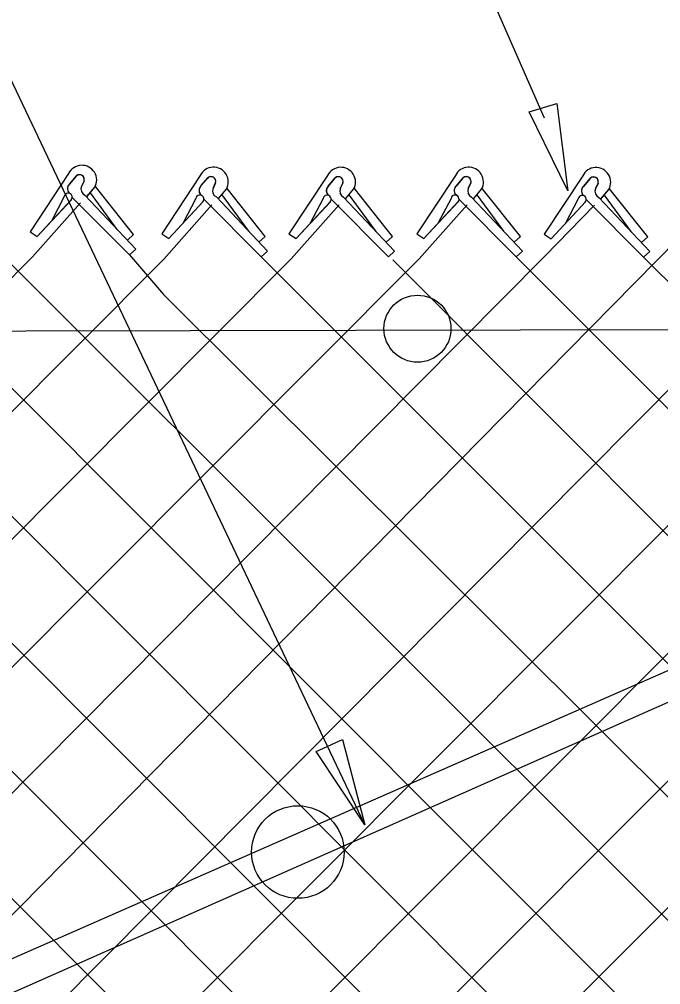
# Model space of a CAD drawing. Extents: x 0 to 2.85, y -0.1 to 1.83.
# Drawn here: x 1.238 to 1.2785, y 1.3511 to 1.4121 of the extents above; entities that cross this region are included whole.
import ezdxf

# ---------------------------------------------------------------- set-up
doc = ezdxf.new("R2010")
doc.units = 0
for name, color, linetype in [('CT_Dimensions', 7, 'Continuous'), ('sb_Chainlink Fence', 7, 'Continuous'), ('sb_Existing Structural Steel', 7, 'Continuous')]:
    doc.layers.add(name, color=color, linetype=linetype)

msp = doc.modelspace()

# ---------------------------------------------------------------- linework, layer by layer
at = {"layer": 'CT_Dimensions'}
for p, q in [((1.2712013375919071, 1.4058941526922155), (1.2168481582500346, 1.5296944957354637)), ((1.2598190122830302, 1.3611776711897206), (1.1955985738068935, 1.4963755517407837))]:
    msp.add_line(p, q, dxfattribs=at)
for points in [[(1.2719759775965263, 1.4068243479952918), (1.2726700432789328, 1.4012953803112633), (1.2702203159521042, 1.4063003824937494)], [(1.2584172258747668, 1.3665611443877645), (1.2598303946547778, 1.3611709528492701), (1.2567454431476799, 1.3658114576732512)]]:
    msp.add_lwpolyline(points, close=True, dxfattribs=at)
at = {"layer": 'sb_Chainlink Fence'}
for p, q in [((1.2410812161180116, 1.4023883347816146), (1.238644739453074, 1.398699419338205)), ((1.2411288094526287, 1.4017195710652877), (1.2415739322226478, 1.4022466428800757)), ((1.2415328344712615, 1.4022033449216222), (1.2411288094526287, 1.4017195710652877)), ((1.2494084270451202, 1.4022685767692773), (1.246971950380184, 1.398579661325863)), ((1.2494560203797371, 1.4015998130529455), (1.2499011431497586, 1.4021268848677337)), ((1.257461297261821, 1.4022628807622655), (1.2550248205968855, 1.3985739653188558)), ((1.2575088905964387, 1.4015941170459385), (1.2579540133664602, 1.4021211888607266)), ((1.2655539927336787, 1.4022657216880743), (1.2631175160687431, 1.3985768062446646)), ((1.2656015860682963, 1.4015969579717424), (1.2660467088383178, 1.4021240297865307)), ((1.2736074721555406, 1.4022453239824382), (1.271170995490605, 1.3985564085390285)), ((1.2736550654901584, 1.4015765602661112), (1.274100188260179, 1.4021036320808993)), ((1.2420549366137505, 1.4019178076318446), (1.2418913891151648, 1.401563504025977)), ((1.241892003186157, 1.4015760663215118), (1.24205460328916, 1.4019097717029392)), ((1.2422383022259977, 1.400928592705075), (1.2427335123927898, 1.4015148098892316)), ((1.2422448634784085, 1.4009375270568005), (1.242736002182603, 1.4015168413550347)), ((1.2427335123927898, 1.4015148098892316), (1.2427699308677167, 1.4015828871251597)), ((1.2427699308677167, 1.4015828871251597), (1.2428009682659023, 1.4016557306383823)), ((1.2451942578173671, 1.3985234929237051), (1.2427814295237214, 1.4015582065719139)), ((1.2498600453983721, 1.4020835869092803), (1.2494560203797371, 1.4015998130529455)), ((1.2503821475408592, 1.4017980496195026), (1.2502186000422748, 1.4014437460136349)), ((1.2502192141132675, 1.4014563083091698), (1.2503818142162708, 1.4017900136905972)), ((1.251097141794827, 1.4014631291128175), (1.251128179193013, 1.4015359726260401)), ((1.2579129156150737, 1.402077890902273), (1.2575088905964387, 1.4015941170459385)), ((1.25843501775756, 1.4017923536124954), (1.2582714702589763, 1.4014380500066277)), ((1.2582720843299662, 1.4014506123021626), (1.2584346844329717, 1.4017843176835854)), ((1.2591500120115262, 1.4014574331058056), (1.2591810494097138, 1.401530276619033)), ((1.2660056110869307, 1.402080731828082), (1.2656015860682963, 1.4015969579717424)), ((1.2665277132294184, 1.4017951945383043), (1.266364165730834, 1.4014408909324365)), ((1.2663647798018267, 1.4014534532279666), (1.266527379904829, 1.4017871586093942)), ((1.2672427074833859, 1.4014602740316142), (1.267273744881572, 1.4015331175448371)), ((1.2740590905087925, 1.4020603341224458), (1.2736550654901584, 1.4015765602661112)), ((1.2745811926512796, 1.4017747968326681), (1.2744176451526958, 1.4014204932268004)), ((1.274418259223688, 1.4014330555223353), (1.2745808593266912, 1.401766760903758)), ((1.275296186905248, 1.4014398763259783), (1.2753272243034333, 1.4015127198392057)), ((1.1805151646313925, 1.2895157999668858), (1.2915922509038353, 1.4013364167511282)), ((1.2408038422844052, 1.400932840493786), (1.2399922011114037, 1.3993812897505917)), ((1.2413054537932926, 1.400881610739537), (1.2449328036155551, 1.3972388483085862)), ((1.2421031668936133, 1.401024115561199), (1.2453285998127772, 1.397597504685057)), ((1.2441552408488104, 1.39885555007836), (1.2424581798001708, 1.4011655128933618)), ((1.2504303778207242, 1.4009043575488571), (1.2536558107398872, 1.397477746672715)), ((1.2505655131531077, 1.400808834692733), (1.2510607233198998, 1.4013950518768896)), ((1.2505720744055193, 1.4008177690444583), (1.251063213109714, 1.4013970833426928)), ((1.252482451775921, 1.398735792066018), (1.2507853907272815, 1.4010457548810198)), ((1.2510607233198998, 1.4013950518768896), (1.251097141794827, 1.4014631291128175)), ((1.2535214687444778, 1.3984037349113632), (1.251108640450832, 1.401438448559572)), ((1.258483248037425, 1.4008986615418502), (1.2617086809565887, 1.397472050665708)), ((1.2586183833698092, 1.4008031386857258), (1.2591135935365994, 1.4013893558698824)), ((1.2586249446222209, 1.4008120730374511), (1.2591160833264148, 1.4013913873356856)), ((1.2605353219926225, 1.3987300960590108), (1.258838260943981, 1.4010400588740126)), ((1.2591135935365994, 1.4013893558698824), (1.2591500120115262, 1.4014574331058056)), ((1.2615743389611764, 1.398398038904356), (1.2591615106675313, 1.4014327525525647)), ((1.2665759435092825, 1.400901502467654), (1.2698013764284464, 1.3974748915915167)), ((1.266711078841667, 1.4008059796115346), (1.267206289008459, 1.4013921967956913)), ((1.2667176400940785, 1.400814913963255), (1.267208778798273, 1.4013942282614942)), ((1.2686280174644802, 1.3987329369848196), (1.2669309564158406, 1.4010428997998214)), ((1.267206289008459, 1.4013921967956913), (1.2672427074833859, 1.4014602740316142)), ((1.269667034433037, 1.3984008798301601), (1.2672542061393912, 1.4014355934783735)), ((1.2746294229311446, 1.4008811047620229), (1.2778548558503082, 1.3974544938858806)), ((1.274764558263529, 1.4007855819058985), (1.275259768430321, 1.4013717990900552)), ((1.2747711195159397, 1.4007945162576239), (1.2752622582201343, 1.4013738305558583)), ((1.2766814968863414, 1.3987125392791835), (1.2749844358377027, 1.4010225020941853)), ((1.275259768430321, 1.4013717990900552), (1.275296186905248, 1.4014398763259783)), ((1.2777205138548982, 1.3983804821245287), (1.2753076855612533, 1.4014151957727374)), ((1.2387887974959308, 1.397111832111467), (1.241824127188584, 1.4005294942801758)), ((1.2390907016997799, 1.398394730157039), (1.2412605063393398, 1.4007321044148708)), ((1.2390907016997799, 1.398394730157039), (1.241246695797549, 1.4007183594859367)), ((1.2471160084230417, 1.3969920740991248), (1.2501513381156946, 1.4004097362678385)), ((1.2474179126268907, 1.398274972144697), (1.2495877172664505, 1.4006123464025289)), ((1.2474179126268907, 1.398274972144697), (1.2495739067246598, 1.400598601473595)), ((1.2491310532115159, 1.400813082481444), (1.2483194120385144, 1.3992615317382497)), ((1.249632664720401, 1.400761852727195), (1.2532600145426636, 1.3971190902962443)), ((1.2551688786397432, 1.396986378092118), (1.258204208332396, 1.4004040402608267)), ((1.2554707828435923, 1.3982692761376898), (1.257640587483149, 1.4006066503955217)), ((1.2554707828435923, 1.3982692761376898), (1.2576267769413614, 1.4005929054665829)), ((1.2571839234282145, 1.4008073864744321), (1.256372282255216, 1.3992558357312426)), ((1.2576855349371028, 1.4007561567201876), (1.261312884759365, 1.397113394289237)), ((1.263261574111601, 1.3969892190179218), (1.2662969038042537, 1.4004068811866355)), ((1.2635634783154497, 1.3982721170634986), (1.2657332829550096, 1.4006094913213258)), ((1.2635634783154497, 1.3982721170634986), (1.265719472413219, 1.4005957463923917)), ((1.265276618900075, 1.400810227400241), (1.2644649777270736, 1.3992586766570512)), ((1.2657782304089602, 1.4007589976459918), (1.2694055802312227, 1.3971162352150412)), ((1.2712139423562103, 1.3971690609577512), (1.274350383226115, 1.4003864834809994)), ((1.2716169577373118, 1.3982517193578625), (1.2737867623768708, 1.4005890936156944)), ((1.2716169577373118, 1.3982517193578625), (1.2737729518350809, 1.4005753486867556)), ((1.2733300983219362, 1.4007898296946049), (1.2725184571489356, 1.3992382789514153)), ((1.2738317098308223, 1.4007385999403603), (1.2774590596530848, 1.3970958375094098)), ((1.238644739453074, 1.398699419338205), (1.2390907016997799, 1.398394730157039)), ((1.2451942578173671, 1.3985234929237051), (1.2447984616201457, 1.3981648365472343)), ((1.246971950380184, 1.398579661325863), (1.2474179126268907, 1.398274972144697)), ((1.2550248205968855, 1.3985739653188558), (1.2554707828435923, 1.3982692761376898)), ((1.2631175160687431, 1.3985768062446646), (1.2635634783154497, 1.3982721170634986)), ((1.271170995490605, 1.3985564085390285), (1.2716169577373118, 1.3982517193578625)), ((1.172460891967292, 1.2895324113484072), (1.2796712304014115, 1.3982683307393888)), ((1.2535214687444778, 1.3984037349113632), (1.2531256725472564, 1.3980450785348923)), ((1.2615743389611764, 1.398398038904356), (1.261178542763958, 1.3980393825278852)), ((1.269667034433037, 1.3984008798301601), (1.2692712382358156, 1.398042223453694)), ((1.2777205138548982, 1.3983804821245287), (1.2773247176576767, 1.398021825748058)), ((1.1965874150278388, 1.3974528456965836), (1.3040279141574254, 1.2898737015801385)), ((1.2046402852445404, 1.3974471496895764), (1.3122445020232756, 1.2897105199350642)), ((1.212732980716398, 1.3974499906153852), (1.3200207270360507, 1.2899730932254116)), ((1.2207864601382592, 1.397429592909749), (1.3280237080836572, 1.289982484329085)), ((1.2288407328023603, 1.3974462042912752), (1.3360612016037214, 1.2900584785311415)), ((1.2368785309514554, 1.3972222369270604), (1.3441233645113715, 1.2900570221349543)), ((1.2453285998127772, 1.397597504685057), (1.2449328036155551, 1.3972388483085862)), ((1.2449328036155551, 1.3972388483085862), (1.2470929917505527, 1.3947307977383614)), ((1.2536558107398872, 1.397477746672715), (1.2532600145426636, 1.3971190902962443)), ((1.2617086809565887, 1.397472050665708), (1.261312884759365, 1.397113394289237)), ((1.2698013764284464, 1.3974748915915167), (1.2694055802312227, 1.3971162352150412)), ((1.2778548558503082, 1.3974544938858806), (1.2774590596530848, 1.3970958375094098)), ((1.1320086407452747, 1.2895929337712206), (1.2387887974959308, 1.397111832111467)), ((1.1400710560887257, 1.289533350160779), (1.2471160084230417, 1.3969920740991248)), ((1.1481277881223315, 1.2895781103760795), (1.2551688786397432, 1.396986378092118)), ((1.1612766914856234, 1.294695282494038), (1.263261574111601, 1.3969892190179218)), ((1.1644074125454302, 1.289512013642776), (1.2712139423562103, 1.3971690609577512)), ((1.1885775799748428, 1.2894562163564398), (1.2955891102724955, 1.3967338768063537)), ((1.1966343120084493, 1.2895009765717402), (1.303681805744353, 1.396736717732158)), ((1.2045283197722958, 1.2893614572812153), (1.311735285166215, 1.3967163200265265)), ((1.212535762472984, 1.289460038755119), (1.3197895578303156, 1.3967329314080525)), ((1.2532600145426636, 1.3971190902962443), (1.3603771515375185, 1.2899316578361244)), ((1.2615853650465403, 1.396916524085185), (1.3685067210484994, 1.2898328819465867)), ((1.2694055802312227, 1.3971162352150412), (1.3764216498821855, 1.2899535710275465)), ((1.2774590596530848, 1.3970958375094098), (1.384699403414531, 1.289871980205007)), ((1.2470929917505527, 1.3947307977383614), (1.3523303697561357, 1.2899150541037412))]:
    msp.add_line(p, q, dxfattribs=at)
for centre, radius, start, end in [((1.2419196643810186, 1.4019735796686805), 0.0009354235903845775, 330.7731305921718, 153.67978342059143), ((1.2502468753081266, 1.4018538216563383), 0.0009354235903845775, 330.7731305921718, 153.67978342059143), ((1.2582997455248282, 1.4018481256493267), 0.0009354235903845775, 330.7731305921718, 153.67978342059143), ((1.2663924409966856, 1.4018509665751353), 0.0009354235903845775, 330.7731305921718, 153.67978342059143), ((1.2744459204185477, 1.4018305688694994), 0.0009354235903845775, 330.7731305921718, 153.67978342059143), ((1.2417656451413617, 1.4020089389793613), 0.00030330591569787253, 342.5147558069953, 140.13680881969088), ((1.241766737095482, 1.40201038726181), 0.00030494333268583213, 340.73435754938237, 129.21739859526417), ((1.2500928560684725, 1.4018891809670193), 0.00030330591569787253, 342.5147558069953, 140.13680881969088), ((1.2500939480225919, 1.4018906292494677), 0.00030494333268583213, 340.73435754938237, 129.21739859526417), ((1.2581457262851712, 1.4018834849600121), 0.00030330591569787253, 342.5147558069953, 140.13680881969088), ((1.2581468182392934, 1.4018849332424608), 0.00030494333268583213, 340.73435754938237, 129.21739859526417), ((1.2662384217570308, 1.401886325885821), 0.00030330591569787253, 342.5147558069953, 140.13680881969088), ((1.266239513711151, 1.4018877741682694), 0.00030494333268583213, 340.73435754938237, 129.21739859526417), ((1.274291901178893, 1.4018659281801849), 0.00030330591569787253, 342.5147558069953, 140.13680881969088), ((1.274292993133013, 1.4018673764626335), 0.00030494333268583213, 340.73435754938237, 129.21739859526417), ((1.2413882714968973, 1.40143627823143), 0.0003843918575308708, 140.20166010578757, 233.0052527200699), ((1.2413987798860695, 1.401436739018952), 0.0003909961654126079, 133.66718540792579, 232.2343578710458), ((1.242279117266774, 1.4014041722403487), 0.00041880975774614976, 156.48328493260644, 245.15783350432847), ((1.249715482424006, 1.401316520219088), 0.0003843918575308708, 140.20166010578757, 233.0052527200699), ((1.2497259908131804, 1.40131698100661), 0.0003909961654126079, 133.66718540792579, 232.2343578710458), ((1.2577683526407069, 1.4013108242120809), 0.0003843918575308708, 140.20166010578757, 233.0052527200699), ((1.257778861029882, 1.4013112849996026), 0.0003909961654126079, 133.66718540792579, 232.2343578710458), ((1.2658610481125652, 1.4013136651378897), 0.0003843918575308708, 140.20166010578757, 233.0052527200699), ((1.2658715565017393, 1.4013141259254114), 0.0003909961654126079, 133.66718540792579, 232.2343578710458), ((1.2739145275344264, 1.4012932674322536), 0.0003843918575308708, 140.20166010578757, 233.0052527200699), ((1.2739250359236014, 1.4012937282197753), 0.0003909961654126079, 133.66718540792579, 232.2343578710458), ((1.2410558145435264, 1.400888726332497), 0.00025580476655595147, 319.02146199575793, 170.0695590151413), ((1.2493830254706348, 1.400768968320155), 0.00025580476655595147, 319.02146199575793, 170.0695590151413), ((1.2506063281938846, 1.4012844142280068), 0.00041880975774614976, 156.48328493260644, 245.15783350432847), ((1.2574358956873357, 1.4007632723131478), 0.00025580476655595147, 319.02146199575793, 170.0695590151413), ((1.2586591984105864, 1.4012787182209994), 0.00041880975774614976, 156.48328493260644, 245.15783350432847), ((1.265528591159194, 1.4007661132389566), 0.00025580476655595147, 319.02146199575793, 170.0695590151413), ((1.2667518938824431, 1.4012815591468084), 0.00041880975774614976, 156.48328493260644, 245.15783350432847), ((1.2735820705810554, 1.4007457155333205), 0.00025580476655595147, 319.02146199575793, 170.0695590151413), ((1.2748053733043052, 1.4012611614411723), 0.00041880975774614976, 156.48328493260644, 245.15783350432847)]:
    msp.add_arc(centre, radius, start, end, dxfattribs=at)
at = {"layer": 'sb_Existing Structural Steel'}
for p, q in [((1.2953900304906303, 1.3781263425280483), (1.1230958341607, 1.3024372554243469)), ((1.2962767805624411, 1.3765874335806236), (1.1239415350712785, 1.3001976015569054))]:
    msp.add_line(p, q, dxfattribs=at)
msp.add_lwpolyline([(1.3010020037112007, 1.392541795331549), (1.0713181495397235, 1.392078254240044)], dxfattribs=at)
for centre, radius in [((1.2631553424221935, 1.3925693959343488), 0.0021204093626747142), ((1.2555870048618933, 1.3594502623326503), 0.002929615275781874)]:
    msp.add_circle(centre, radius, dxfattribs=at)

doc.saveas('drawing.dxf')
